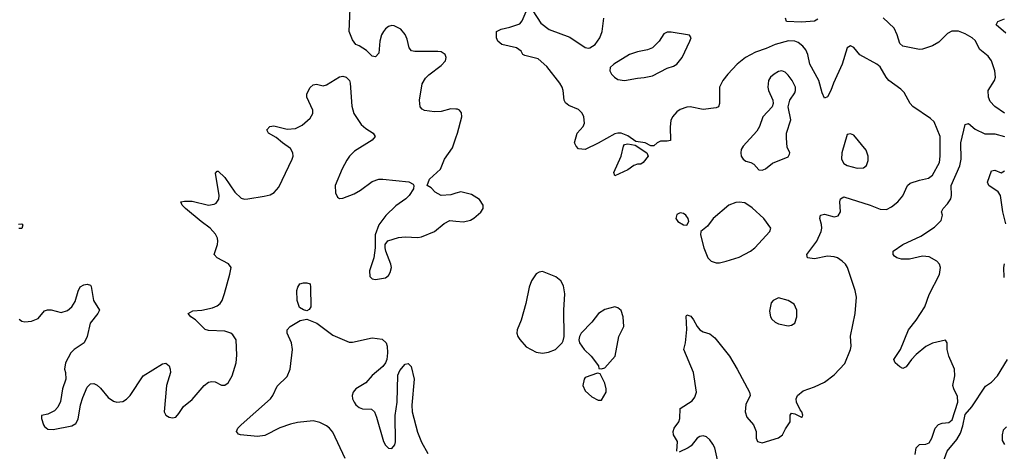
# Model space of a CAD drawing. Header units: inches. Extents: x 1449094 to 1618372, y 389908 to 534307.
# Tile 272 of 494: x 1597338 to 1603349, y 434290 to 436921. Entities that reach past the tile are written whole.
import ezdxf

# ---------------------------------------------------------------- set-up
doc = ezdxf.new("R2010")
doc.units = ezdxf.units.IN
doc.header["$MEASUREMENT"] = 0
doc.layers.add('B5493', color=7, linetype='Continuous')
doc.layers.add('B6403', color=7, linetype='Continuous')

msp = doc.modelspace()

# ---------------------------------------------------------------- linework, layer by layer
at = {"layer": 'B5493', "color": 5}
for points, elevation in [([(1600000, 436376.5), (1599970, 436378), (1599910, 436361.3), (1599870, 436359.7), (1599808.7, 436368.7), (1599795.2, 436375.2), (1599782.4, 436390), (1599778.5, 436430), (1599794, 436530), (1599815.5, 436564.5), (1599834.7, 436585.3), (1599910, 436642), (1599936.9, 436670), (1599941.6, 436690), (1599934.5, 436710), (1599910, 436724.5), (1599890, 436727.3), (1599750, 436727.8), (1599730, 436732.3), (1599714.5, 436750), (1599703.3, 436803.3), (1599691.8, 436831.8), (1599664.5, 436864.5), (1599624.4, 436884.4), (1599610, 436885.7), (1599590, 436879.1), (1599570, 436865.1), (1599557.8, 436850), (1599546.5, 436830), (1599535.6, 436790), (1599530, 436718), (1599510, 436695.3), (1599490, 436699), (1599454.2, 436734.2), (1599410, 436762), (1599389.5, 436769.5), (1599370, 436798), (1599349.7, 436849.7), (1599354.5, 436990)], 480), ([(1597334.9, 435094.9), (1597350, 435083.7), (1597370, 435079), (1597410, 435083.6), (1597450, 435100.3), (1597490, 435145.5), (1597507.2, 435152.8), (1597530, 435152.6), (1597590, 435136.9), (1597630, 435148.4), (1597655, 435170), (1597676.3, 435203.7), (1597693.7, 435266.3), (1597707, 435293), (1597730, 435305.5), (1597750, 435308), (1597770, 435302.8), (1597774.6, 435294.6), (1597788.8, 435210), (1597825.5, 435150), (1597815.5, 435130), (1597767.4, 435070), (1597748.8, 434990), (1597730.4, 434950), (1597670.2, 434909.8), (1597650.4, 434890), (1597617.6, 434830), (1597610.5, 434790), (1597617.1, 434770), (1597618.4, 434730), (1597598.3, 434670), (1597587.6, 434592.4), (1597570, 434559.3), (1597550, 434537), (1597510, 434516), (1597471.6, 434508.4), (1597471.1, 434488.9), (1597483, 434450), (1597490, 434440.7), (1597510, 434424.9), (1597542.9, 434422.9), (1597655.6, 434444.4), (1597680.5, 434459.5), (1597694.5, 434485.5), (1597707.9, 434572.1), (1597722.2, 434617.8), (1597750, 434680.7), (1597770, 434702), (1597790, 434702.4), (1597810, 434692), (1597830, 434675.3), (1597878.3, 434618.3), (1597910, 434594.9), (1597931.3, 434588.7), (1597967, 434593), (1597990, 434606.7), (1598011.3, 434630), (1598092, 434750), (1598210, 434822), (1598230, 434826.8), (1598250.4, 434810.4), (1598257.1, 434790), (1598257.6, 434770), (1598234.6, 434690), (1598220.3, 434530), (1598230.5, 434510), (1598250, 434497), (1598270, 434493.7), (1598290, 434498.4), (1598310, 434519.1), (1598337, 434563), (1598390, 434605.5), (1598463.8, 434690), (1598490, 434711.2), (1598510, 434715.8), (1598530, 434712.8), (1598570, 434692), (1598590, 434692.2), (1598610, 434706.7), (1598634.8, 434750), (1598658.2, 434830), (1598663.6, 434876.4), (1598659.8, 434970), (1598639.6, 434999.6), (1598626, 435010), (1598590, 435022.6), (1598490, 435027.1), (1598470, 435033), (1598411.6, 435091.6), (1598382, 435110), (1598365.2, 435130), (1598394.5, 435145.5), (1598450, 435149.2), (1598514.9, 435165.1), (1598543.4, 435176.6), (1598561.3, 435190), (1598574.3, 435210), (1598587.9, 435252.1), (1598620.9, 435370), (1598627.8, 435410), (1598613.2, 435433.2), (1598543.7, 435470), (1598524.5, 435490), (1598545.7, 435550), (1598547.4, 435570), (1598545.1, 435590), (1598533, 435613), (1598500.4, 435650), (1598445.1, 435690), (1598349.7, 435770), (1598329.6, 435790), (1598321.2, 435810), (1598344.4, 435815.6), (1598390, 435815.3), (1598490, 435790.3), (1598524.4, 435795.6), (1598537, 435803), (1598552.9, 435827.1), (1598554.7, 435850), (1598534, 435986), (1598542.7, 435997.3), (1598550, 435998.8), (1598590, 435959.3), (1598650.7, 435870.7), (1598690, 435834), (1598710, 435827.6), (1598730, 435828.9), (1598830, 435844.9), (1598866, 435854), (1598891.8, 435868.2), (1598919.1, 435900.9), (1599001.2, 436070), (1599007, 436090), (1599005.8, 436110), (1598990, 436135.6), (1598941.7, 436170), (1598904.1, 436204.1), (1598857.2, 436230), (1598846.6, 436250), (1598864, 436270), (1598890, 436274), (1598970, 436254), (1599021.6, 436258.4), (1599062, 436278), (1599110, 436321.6), (1599126.6, 436350), (1599127.2, 436370), (1599089.8, 436449.8), (1599090.9, 436470), (1599110, 436507.2), (1599130, 436523.6), (1599150, 436528.5), (1599190, 436519.1), (1599210, 436524.9), (1599290, 436574), (1599310, 436577.3), (1599330.4, 436570.4), (1599350.4, 436550.4), (1599354.6, 436534.6), (1599365.8, 436394.2), (1599378.4, 436350), (1599423, 436283), (1599450, 436257.1), (1599496, 436230), (1599506.8, 436210), (1599490, 436187.3), (1599381.2, 436118.8), (1599351.2, 436088.8), (1599335.2, 436064.8), (1599307.1, 436012.9), (1599262.9, 435910), (1599265, 435865), (1599278.8, 435838.8), (1599290, 435830.6), (1599310, 435832.4), (1599380.3, 435859.7), (1599418.6, 435881.4), (1599490, 435934), (1599530, 435948.5), (1599554, 435950), (1599713.2, 435933.2), (1599738.8, 435918.8), (1599744.7, 435910), (1599741, 435890), (1599716.3, 435850), (1599695.5, 435830), (1599633.7, 435786.3), (1599572.1, 435727.9), (1599530.3, 435670), (1599507.3, 435610), (1599506.8, 435530), (1599499.3, 435470), (1599473.1, 435390), (1599476, 435356), (1599490, 435341.3), (1599510, 435337), (1599570, 435347.4), (1599590, 435361.6), (1599600.1, 435379.9), (1599606.6, 435410), (1599604.2, 435430), (1599572.3, 435510), (1599569, 435530), (1599569, 435550), (1599586, 435574), (1599650, 435593.7), (1599690, 435597), (1599767.5, 435592.5), (1599790, 435597.1), (1599870, 435630.5), (1599930, 435678.8), (1599963.7, 435696.3), (1600000, 435692.7)], 480), ([(1600000, 435862.9), (1599970, 435853.6), (1599910, 435849.5), (1599873.2, 435870), (1599850, 435895.3), (1599826, 435910), (1599839, 435950), (1599906.6, 436010), (1599931.6, 436070), (1599979.5, 436140.5), (1600000, 436201.3)], 480), ([(1597330, 435674.8), (1597350, 435676), (1597356, 435670), (1597350, 435649), (1597332, 435648)], 480), ([(1599325.1, 434245.1), (1599250, 434405.6), (1599230, 434429.8), (1599210, 434444.7), (1599170, 434465.8), (1599130, 434475.4), (1599034.1, 434465.9), (1598990, 434455.8), (1598926.7, 434433.3), (1598833.3, 434386.7), (1598790, 434379.6), (1598686, 434390), (1598674, 434394), (1598662, 434410), (1598669.2, 434430), (1598689.3, 434450), (1598869.4, 434610), (1598883.7, 434630), (1598910, 434686.8), (1598970, 434746), (1598989.7, 434790.3), (1599002.7, 434910), (1598997.7, 434950), (1598971.5, 435010), (1598969.7, 435030.3), (1598989.2, 435050), (1599050, 435086.3), (1599090, 435095.5), (1599150.8, 435070.8), (1599250, 434996.9), (1599350, 434955.5), (1599370, 434955.5), (1599490, 434981.6), (1599550, 434973.4), (1599574.8, 434950), (1599580.7, 434930), (1599582.8, 434890), (1599578.8, 434850), (1599570.8, 434830), (1599554, 434806), (1599488.9, 434751.1), (1599450, 434706.6), (1599389.4, 434670.6), (1599372.9, 434650), (1599368.3, 434630), (1599370.2, 434610), (1599379.1, 434590), (1599390, 434573.7), (1599410, 434556.5), (1599430, 434548.9), (1599486, 434546), (1599503, 434530), (1599516.9, 434496.9), (1599559.6, 434350), (1599570, 434326.7), (1599590, 434308.2), (1599610, 434306.8), (1599628, 434330), (1599631.7, 434348.3), (1599628.9, 434508.9), (1599642.2, 434590), (1599646.5, 434753.5), (1599658, 434782), (1599690, 434821), (1599710, 434824.7), (1599726.8, 434806.8), (1599744.9, 434730), (1599731.1, 434570), (1599733, 434530), (1599765.7, 434405.7), (1599790, 434344.9), (1599830, 434277)], 460)]:
    msp.add_lwpolyline(points, dxfattribs=dict(at, elevation=elevation))
at = {"layer": 'B5493', "color": 5, "elevation": 460}
msp.add_lwpolyline([(1599090, 435147.1), (1599070, 435152.2), (1599045.9, 435165.9), (1599031.1, 435210), (1599029.8, 435270), (1599035.1, 435290), (1599047.6, 435310), (1599070, 435317.6), (1599090, 435317.8), (1599110, 435310.3), (1599113.4, 435290), (1599114.5, 435170), (1599105.7, 435154.3)], close=True, dxfattribs=at)
at = {"layer": 'B6403', "color": 5}
for points, elevation in [([(1601349.6, 434289.6), (1601354, 434350), (1601329.7, 434390), (1601327.2, 434410), (1601332.8, 434430), (1601361.6, 434470), (1601367.6, 434490), (1601369.6, 434550), (1601442.8, 434597.2), (1601459.8, 434620.2), (1601469.8, 434650), (1601450.5, 434770.5), (1601393, 434910), (1601402.4, 434950), (1601411.5, 435031.5), (1601406.2, 435113.8), (1601410, 435121), (1601434.6, 435114.6), (1601451.9, 435091.9), (1601473, 435050), (1601490, 435030.6), (1601510, 435017.3), (1601550, 435004.9), (1601580.7, 434980.7), (1601670, 434870.6), (1601718.7, 434790), (1601793, 434650), (1601797.3, 434630), (1601770, 434575.3), (1601766, 434530), (1601777.5, 434497.5), (1601817.1, 434450), (1601826, 434430), (1601833.4, 434410), (1601834.8, 434370), (1601841, 434350), (1601870, 434340.5), (1601970, 434371), (1601994, 434390), (1602012.7, 434427.3), (1602042, 434470), (1602042, 434510), (1602050, 434522), (1602070, 434518), (1602110, 434498), (1602117.2, 434502.8), (1602119, 434510), (1602112, 434530), (1602101.6, 434541.6), (1602080.7, 434590), (1602077, 434610), (1602086, 434630), (1602121, 434659), (1602190, 434682.4), (1602250, 434710.4), (1602310, 434754.9), (1602376, 434824), (1602410.6, 434910), (1602413.7, 434930), (1602408.9, 434991.1), (1602439.1, 435130), (1602445.4, 435230), (1602438.9, 435270), (1602391.8, 435410), (1602379.8, 435430), (1602359.7, 435450), (1602330, 435468.7), (1602310, 435475), (1602270, 435478.5), (1602190, 435463.1), (1602147, 435470), (1602143.6, 435490), (1602205, 435570), (1602230.8, 435630), (1602234.8, 435650), (1602232.9, 435672.9), (1602223, 435710), (1602227, 435730), (1602250, 435735.3), (1602310, 435720.3), (1602334.7, 435725.3), (1602347.8, 435750), (1602344.4, 435810), (1602348.3, 435830), (1602370, 435841.7), (1602530.4, 435790), (1602590, 435766), (1602630, 435763.1), (1602660.7, 435779.3), (1602699.6, 435810), (1602730, 435847.3), (1602757.6, 435910), (1602774.8, 435925.2), (1602830, 435943.5), (1602885.3, 435954.7), (1602910, 435972.9), (1602953.1, 436050), (1602957.6, 436090), (1602956.8, 436210), (1602919.5, 436299.5), (1602898.8, 436318.8), (1602790, 436391.5), (1602773, 436410), (1602738, 436478), (1602717.6, 436497.6), (1602644.4, 436550), (1602627.4, 436570), (1602590, 436634.3), (1602570, 436651), (1602466.4, 436706.4), (1602430, 436752.3), (1602410, 436762.7), (1602390, 436749), (1602358.8, 436650), (1602305.6, 436534.4), (1602290, 436489.6), (1602270, 436451.6), (1602250, 436442), (1602235.9, 436475.9), (1602217.3, 436550), (1602161.8, 436650), (1602149.9, 436710), (1602137.3, 436737.3), (1602119.3, 436759.3), (1602090, 436781.5), (1602070, 436789.8), (1602031.6, 436791.6), (1601950.7, 436770.7), (1601894.5, 436745.5), (1601830, 436723.7), (1601768.4, 436690), (1601718.2, 436650), (1601661, 436590), (1601631.2, 436550), (1601610.2, 436510), (1601610.3, 436409.7), (1601604, 436390), (1601590, 436384), (1601510, 436374.7), (1601430, 436389.7), (1601410, 436388.4), (1601370, 436373.5), (1601350, 436360.5), (1601323.1, 436330), (1601313.5, 436306.5), (1601308.9, 436268.9), (1601310, 436185.2), (1601290, 436180.7), (1601250, 436180.7), (1601228.5, 436171.5), (1601210, 436153.2), (1601190, 436153.2), (1601155.3, 436170), (1601098.3, 436178.3), (1601050, 436212.8), (1601010, 436229.3), (1600990, 436229.4), (1600970, 436224.5), (1600870, 436168.2), (1600790, 436129.2), (1600750, 436134), (1600734, 436150), (1600724, 436170), (1600741.2, 436230), (1600777.2, 436270), (1600785.2, 436290), (1600781.2, 436330), (1600771.7, 436351.7), (1600750, 436373.2), (1600690, 436399), (1600670, 436414), (1600662, 436430), (1600655.8, 436490), (1600649.7, 436510), (1600635.2, 436535.2), (1600555.5, 436635.5), (1600501.9, 436681.9), (1600422.2, 436702.2), (1600409.6, 436709.6), (1600399.5, 436730), (1600370, 436749.6), (1600281.2, 436770), (1600256, 436790), (1600249.3, 436810), (1600248.7, 436850), (1600276.5, 436863.5), (1600330, 436874.9), (1600390, 436896.3), (1600405.1, 436914.9), (1600430, 436971)], 460), ([(1600470, 436974.8), (1600519.9, 436899.9), (1600570, 436861.1), (1600695.8, 436815.8), (1600790, 436752.2), (1600810, 436747.6), (1600819, 436750), (1600850, 436770.4), (1600879.7, 436810), (1600894, 436850), (1600904.2, 436930)], 460), ([(1602210, 436924.5), (1602190, 436912), (1602110, 436905.6), (1602018, 436910), (1602013.2, 436930)], 440), ([(1603350, 436351.1), (1603290, 436391.3), (1603263.3, 436423.3), (1603252.1, 436450), (1603251, 436490), (1603289.7, 436550), (1603294.3, 436570), (1603290.7, 436610), (1603271.1, 436671.1), (1603250, 436698.5), (1603198.8, 436738.8), (1603170, 436793.7), (1603152.6, 436810), (1603110, 436834.8), (1603070, 436851.6), (1603028.2, 436851.8), (1603002.8, 436837.2), (1602950, 436785.1), (1602910, 436762), (1602850, 436741.3), (1602830, 436740.5), (1602730, 436760.5), (1602710, 436777), (1602694.8, 436830), (1602675.5, 436870), (1602610, 436932.1)], 440), ([(1603358.6, 436838.6), (1603299, 436890), (1603309.2, 436910), (1603350, 436925.7)], 420), ([(1600000, 436201.3), (1600009.5, 436229.5), (1600036.3, 436330), (1600034.2, 436354.2), (1600022, 436370), (1600010, 436376), (1600000, 436376.5)], 480), ([(1602804, 434270), (1602811.1, 434310), (1602830, 434331.7), (1602870, 434333.8), (1602890, 434340.9), (1602907, 434370), (1602927.3, 434430), (1602947.7, 434452.3), (1602970, 434460.2), (1603010, 434465.4), (1603030, 434481.6), (1603064.3, 434590), (1603063.1, 434623.1), (1603039.7, 434670), (1603034.7, 434690), (1603046.4, 434750), (1603043.9, 434790), (1603009.5, 434870.5), (1603000.7, 434910), (1602999, 434950), (1602990, 434968), (1602910, 434949.7), (1602870, 434928.3), (1602810, 434879.8), (1602781.8, 434850), (1602750, 434805.6), (1602730, 434793.6), (1602710, 434805.6), (1602683, 434830), (1602678.9, 434838.9), (1602674.3, 434850), (1602715.8, 434910), (1602763.8, 435030), (1602809.9, 435090.1), (1602862.6, 435170), (1602890, 435246.4), (1602952.2, 435367.8), (1602958.5, 435410), (1602952.5, 435430), (1602937.6, 435450), (1602890, 435475.3), (1602850, 435479.4), (1602770, 435460.7), (1602721.5, 435461.5), (1602692.3, 435470), (1602678.8, 435478.8), (1602669.5, 435490), (1602669.5, 435510), (1602728.4, 435550), (1602839.1, 435600.9), (1602923.2, 435656.8), (1602963.6, 435696.4), (1602971.2, 435730), (1602966, 435750), (1602975.6, 435770), (1603002.2, 435797.8), (1603022, 435830), (1603025.8, 435850), (1603024.3, 435910), (1603077.6, 436030), (1603084.6, 436070), (1603083.8, 436170), (1603110, 436283), (1603130, 436288.5), (1603170, 436253.8), (1603230, 436226), (1603290, 436225.3), (1603350, 436208.9)], 440), ([(1603357.3, 435677.3), (1603339.3, 435750), (1603325.5, 435850), (1603311.6, 435871.6), (1603255.1, 435910), (1603245.7, 435930), (1603270, 436000.5), (1603290, 436003.7), (1603330, 435987.4), (1603350, 436000.3)], 420), ([(1600000, 435692.7), (1600047.9, 435687.9), (1600090, 435698.4), (1600110, 435710.4), (1600152.2, 435747.8), (1600167, 435770), (1600167.3, 435790), (1600145.4, 435825.4), (1600095.8, 435855.8), (1600030, 435872.3), (1600000, 435862.9)], 480), ([(1603348.8, 435348.8), (1603346.7, 435410), (1603350, 435433.4)], 420), ([(1602975.9, 434224.1), (1602999.3, 434290), (1603058.3, 434361.7), (1603080.4, 434399.6), (1603095.2, 434444.8), (1603110, 434513.8), (1603150, 434560.1), (1603233.2, 434686.8), (1603270, 434710.7), (1603307.1, 434750), (1603368.1, 434850)], 420), ([(1603362, 434438), (1603340.9, 434419.1), (1603335.3, 434390), (1603336.4, 434356.4), (1603350, 434330.8)], 420), ([(1601597.6, 434237.6), (1601581, 434310), (1601570, 434334), (1601550, 434360.4), (1601530, 434377.2), (1601510, 434383.9), (1601490, 434379.7), (1601474.4, 434370), (1601436.5, 434323.5), (1601419.1, 434310), (1601363.6, 434283.6)], 460)]:
    msp.add_lwpolyline(points, dxfattribs=dict(at, elevation=elevation))
for points, elevation in [([(1601314.6, 436845.4), (1601290, 436845.1), (1601270, 436835.1), (1601242.4, 436790), (1601200.7, 436750), (1601170, 436736.9), (1601110, 436725.4), (1601060.5, 436710), (1600964.9, 436650), (1600942, 436630), (1600939.5, 436610), (1600950.3, 436590), (1600968.4, 436570), (1600990, 436556.9), (1601030, 436550.3), (1601110, 436565.5), (1601150, 436568.2), (1601201.6, 436578.4), (1601290, 436626), (1601330, 436638.8), (1601350, 436650.8), (1601382.9, 436690), (1601429.4, 436790), (1601436, 436810), (1601426.3, 436826.3)], 460), ([(1601990, 436609.6), (1601970, 436605.1), (1601943.8, 436590), (1601920.4, 436570), (1601908.7, 436550), (1601905.7, 436510), (1601908.8, 436490), (1601936.3, 436430), (1601937.3, 436410), (1601930.7, 436390), (1601875.3, 436330), (1601854, 436270), (1601837.8, 436242.2), (1601754.9, 436150), (1601743.1, 436130), (1601739.3, 436110), (1601742, 436090), (1601754.8, 436070), (1601770, 436059.1), (1601802, 436050), (1601819.8, 436039.8), (1601850, 436006), (1601870, 436004.7), (1601890, 436011.3), (1601934, 436046), (1602030, 436086), (1602038, 436102), (1602039, 436110), (1602023.6, 436143.6), (1602018.6, 436198.6), (1602019.7, 436230), (1602045.4, 436310), (1602029.4, 436390.6), (1602038.4, 436430), (1602070, 436474.8), (1602074.5, 436490), (1602073.3, 436510), (1602053.7, 436550), (1602030, 436582.9), (1602010, 436601.6)], 480), ([(1602410, 436225.2), (1602390, 436221.2), (1602356.9, 436110), (1602354.3, 436070), (1602370, 436043.7), (1602390, 436031.8), (1602450, 436016.4), (1602490, 436017.3), (1602507.3, 436032.7), (1602517.2, 436062.8), (1602516.9, 436090), (1602505.4, 436125.4), (1602430, 436217.2)], 480), ([(1600970, 435969.2), (1600965.2, 435990), (1601009.6, 436090), (1601022.9, 436150), (1601030, 436160.7), (1601050, 436163.8), (1601095.5, 436155.5), (1601166, 436110), (1601174, 436090), (1601144.7, 436050), (1601130, 436041.2), (1601110, 436041.2), (1601087.7, 436032.3), (1601050, 436006.6)], 460), ([(1601730, 435809.5), (1601710, 435807.3), (1601666, 435790), (1601570.4, 435710), (1601537.7, 435662.3), (1601496, 435630), (1601494, 435610), (1601513.4, 435530), (1601538, 435470), (1601559.3, 435450), (1601590, 435439.7), (1601610, 435438.8), (1601650, 435448.4), (1601730, 435474), (1601799.6, 435510), (1601825.6, 435530), (1601918, 435630), (1601922.9, 435650), (1601881, 435710), (1601810, 435774), (1601764.5, 435804.5)], 480), ([(1601370, 435743.6), (1601350, 435734), (1601344.2, 435710), (1601356.4, 435690), (1601390, 435670.4), (1601410, 435668.4), (1601422.9, 435690), (1601418.7, 435710), (1601404.5, 435730), (1601390, 435739.7)], 480), ([(1600530, 435386), (1600510, 435382.7), (1600490, 435372.7), (1600461.6, 435330), (1600448.4, 435290), (1600428.5, 435190), (1600399.5, 435090), (1600374.4, 435030), (1600372.4, 435010), (1600378, 434990), (1600390, 434970.8), (1600430, 434927.3), (1600490, 434894), (1600530, 434887.7), (1600566.3, 434893.7), (1600609.3, 434910.7), (1600648.7, 434950), (1600656.5, 434963.5), (1600661.2, 434990), (1600659.3, 435150), (1600666.6, 435250), (1600658.3, 435298.3), (1600640.9, 435330), (1600610, 435354)], 480), ([(1601970, 435225.2), (1601938, 435210), (1601925.5, 435194.5), (1601915.9, 435144.1), (1601920.5, 435110), (1601930, 435094.8), (1601950, 435077.3), (1601970, 435067.3), (1602030, 435054.8), (1602050, 435058.8), (1602069.3, 435070.7), (1602081.2, 435110), (1602082.7, 435150), (1602066.8, 435186.8), (1602030, 435209.3)], 480), ([(1600970, 435169.6), (1600910, 435155.1), (1600870.5, 435130), (1600830, 435078), (1600766, 435010), (1600754.8, 434990), (1600750.8, 434970), (1600756, 434950), (1600784, 434910), (1600826, 434870), (1600872, 434810), (1600874, 434794), (1600890, 434792), (1600910, 434798), (1600972, 434870), (1600994.5, 434990), (1601026, 435050), (1601022, 435110), (1601010, 435149), (1600990, 435164.5)], 480), ([(1600866, 434766), (1600790, 434739), (1600784, 434730), (1600776, 434690), (1600790, 434658), (1600830, 434621), (1600870, 434602), (1600890, 434602), (1600918, 434650), (1600918, 434670), (1600910, 434706), (1600882, 434762)], 480)]:
    msp.add_lwpolyline(points, close=True, dxfattribs=dict(at, elevation=elevation))

doc.saveas('drawing.dxf')
